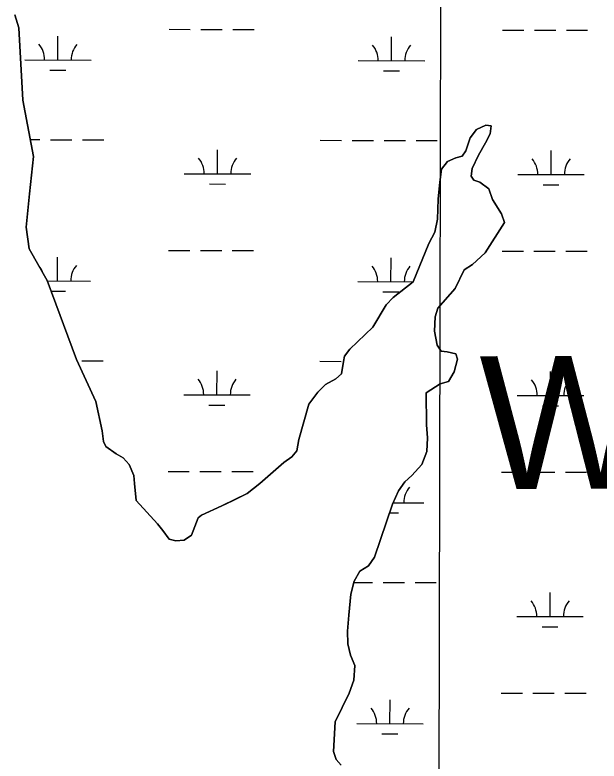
# Model space of a CAD drawing. Extents: x 3180038 to 3217926, y 922069 to 947485.
# Drawn here: x 3207141 to 3208020, y 940340 to 941463 of the extents above; entities that cross this region are included whole.
import ezdxf

# ---------------------------------------------------------------- set-up
doc = ezdxf.new("R2010")
doc.units = 0
for name, color, linetype in [('V-GRID-MAJR', 7, 'Continuous'), ('V-SITE-VEGE', 7, 'Continuous'), ('V-TOPO-GNAM-IDEN', 7, 'Continuous'), ('V-TOPO-SHOR', 7, 'Continuous'), ('V-WETL-SWMP', 7, 'Continuous')]:
    doc.layers.add(name, color=color, linetype=linetype)

msp = doc.modelspace()

# ---------------------------------------------------------------- linework, layer by layer
at = {"layer": 'V-GRID-MAJR'}
msp.add_spline([(3207753.589, 927465.7760000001), (3207765.93, 933526.242), (3207778.276, 939589.318), (3207790.622, 945652.443), (3207790.627, 945655.003)], degree=3, dxfattribs=at)
at = {"layer": 'V-SITE-VEGE'}
for p, q in [((3207147.328, 941443.7919999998), (3207141.34, 941463.4939999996)), ((3207153.319, 941335.1769999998), (3207147.3280000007, 941443.7919999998)), ((3207169.074, 941250.4749999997), (3207153.319, 941335.1769999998)), ((3207836.009, 941291.1629999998), (3207826.144, 941278.2319999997)), ((3207849.704, 941297.7619999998), (3207836.009, 941291.1629999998)), ((3207857.7940000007, 941296.5959999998), (3207849.704, 941297.7619999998)), ((3207856.3070000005, 941284.3269999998), (3207857.7940000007, 941296.5959999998)), ((3207826.144, 941278.2319999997), (3207819.847, 941258.9729999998)), ((3207849.573, 941271.0879999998), (3207856.3070000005, 941284.3269999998)), ((3207838.842, 941252.4169999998), (3207849.573, 941271.0879999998)), ((3207819.847, 941258.9729999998), (3207814.2330000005, 941250.6859999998)), ((3207163.282, 941194.3359999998), (3207169.074, 941250.4749999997)), ((3207792.147, 941242.6419999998), (3207783.3510000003, 941231.2629999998)), ((3207804.782, 941248.2079999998), (3207792.147, 941242.6419999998)), ((3207814.233, 941250.6859999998), (3207804.782, 941248.208)), ((3207829.128, 941232.1599999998), (3207838.842, 941252.4169999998)), ((3207783.3510000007, 941231.2629999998), (3207780.7130000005, 941211.9499999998)), ((3207827.654, 941220.6769999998), (3207829.128, 941232.1599999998)), ((3207832.012, 941214.5959999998), (3207827.654, 941220.6769999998)), ((3207780.7130000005, 941211.9499999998), (3207777.9810000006, 941186.1009999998)), ((3207840.857, 941211.5899999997), (3207832.012, 941214.5959999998)), ((3207854.306, 941201.4559999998), (3207840.857000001, 941211.59)), ((3207860.088, 941185.4189999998), (3207854.306, 941201.4559999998)), ((3207158.359, 941143.9339999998), (3207163.282, 941194.3359999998)), ((3207777.981, 941186.1009999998), (3207777.017, 941156.0399999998)), ((3207873.373, 941164.0419999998), (3207860.088, 941185.4189999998)), ((3207877.889, 941151.1619999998), (3207873.3730000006, 941164.0419999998)), ((3207777.017, 941156.0399999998), (3207773.33, 941136.4819999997)), ((3207162.5840000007, 941111.1829999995), (3207158.3590000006, 941143.9339999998)), ((3207848.715, 941105.5629999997), (3207877.889, 941151.1619999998)), ((3207773.33, 941136.4819999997), (3207763.932, 941119.6179999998)), ((3207763.932, 941119.6179999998), (3207740.333, 941061.9119999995)), ((3207189.8720000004, 941063.7099999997), (3207162.5840000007, 941111.1829999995)), ((3207829.8880000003, 941087.7949999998), (3207848.715, 941105.5629999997)), ((3207817.215, 941079.6129999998), (3207829.8880000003, 941087.7949999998)), ((3207803.7290000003, 941051.5649999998), (3207817.215, 941079.6129999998)), ((3207234.149, 940944.5939999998), (3207189.8720000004, 941063.7099999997)), ((3207740.333, 941061.9119999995), (3207710.4340000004, 941038.2899999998)), ((3207777.6640000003, 941021.8739999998), (3207803.7290000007, 941051.5649999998)), ((3207710.434, 941038.2899999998), (3207699.807, 941026.9379999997)), ((3207699.807, 941026.9379999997), (3207679.7, 940993.2359999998)), ((3207773.5500000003, 941008.8579999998), (3207777.6640000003, 941021.8739999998)), ((3207772.714, 940987.4259999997), (3207773.5500000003, 941008.8579999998)), ((3207679.7, 940993.2359999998), (3207645.2180000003, 940960.2699999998)), ((3207776.5890000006, 940966.4479999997), (3207772.7140000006, 940987.4259999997)), ((3207782.473, 940957.4699999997), (3207776.5890000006, 940966.4479999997)), ((3207645.218, 940960.2699999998), (3207637.478, 940949.6609999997)), ((3207791.869, 940956.2859999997), (3207782.473, 940957.4699999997)), ((3207804.9000000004, 940953.2179999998), (3207791.869, 940956.2859999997)), ((3207807.1350000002, 940945.0819999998), (3207804.9000000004, 940953.2179999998)), ((3207263.2960000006, 940881.4029999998), (3207234.149, 940944.5939999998)), ((3207635.795, 940941.8399999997), (3207632.643, 940923.0579999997)), ((3207637.478, 940949.6609999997), (3207635.795, 940941.8399999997)), ((3207802.41, 940926.0599999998), (3207807.1350000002, 940945.0819999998)), ((3207632.643, 940923.0579999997), (3207624.426, 940915.5949999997)), ((3207793.8330000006, 940911.8019999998), (3207802.4100000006, 940926.0599999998)), ((3207608.874000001, 940907.1919999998), (3207597.2, 940895.8579999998)), ((3207624.426, 940915.5949999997), (3207608.874000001, 940907.1919999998)), ((3207760.1040000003, 940894.5119999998), (3207780.967, 940908.3279999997)), ((3207780.967, 940908.3279999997), (3207793.8330000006, 940911.8019999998)), ((3207597.2, 940895.8579999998), (3207583.5930000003, 940877.4899999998)), ((3207760.711, 940846.6469999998), (3207760.1040000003, 940894.5119999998)), ((3207272.848, 940837.3279999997), (3207263.2960000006, 940881.4029999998)), ((3207583.5930000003, 940877.4899999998), (3207568.6920000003, 940824.3579999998)), ((3207762.249, 940826.7479999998), (3207760.711, 940846.6469999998)), ((3207274.446, 940821.3559999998), (3207272.848, 940837.3279999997)), ((3207277.9970000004, 940813.9789999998), (3207274.446, 940821.3559999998)), ((3207568.6920000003, 940824.3579999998), (3207565.3070000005, 940807.4089999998)), ((3207761.165, 940806.3669999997), (3207762.249, 940826.7479999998)), ((3207293.789, 940803.0239999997), (3207277.9970000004, 940813.9789999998)), ((3207565.3070000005, 940807.4089999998), (3207558.11, 940798.1009999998)), ((3207753.8170000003, 940786.8609999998), (3207761.165, 940806.3669999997)), ((3207304.416, 940796.5939999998), (3207293.789, 940803.0239999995)), ((3207313.427, 940786.7859999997), (3207304.416, 940796.5939999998)), ((3207558.11, 940798.1009999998), (3207545.9550000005, 940789.6509999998)), ((3207320.5010000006, 940769.9449999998), (3207313.427, 940786.7859999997)), ((3207545.9550000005, 940789.6509999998), (3207509.6670000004, 940758.2769999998)), ((3207738.4080000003, 940770.3499999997), (3207753.8170000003, 940786.8609999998)), ((3207321.376, 940758.1629999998), (3207320.501, 940769.9449999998)), ((3207718.714, 940747.1039999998), (3207727.803000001, 940760.5689999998)), ((3207727.803000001, 940760.5689999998), (3207738.4080000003, 940770.3499999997)), ((3207323.6180000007, 940732.7629999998), (3207321.3760000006, 940758.1629999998)), ((3207509.6670000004, 940758.2769999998), (3207490.616, 940743.1259999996)), ((3207490.616, 940743.1259999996), (3207452.6810000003, 940724.3319999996)), ((3207709.271, 940727.1049999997), (3207718.714, 940747.1039999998)), ((3207355.79, 940697.5109999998), (3207323.6180000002, 940732.7629999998)), ((3207682.2110000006, 940647.4789999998), (3207709.2710000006, 940727.1049999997)), ((3207452.681, 940724.3319999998), (3207422.1410000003, 940710.397)), ((3207417.116, 940706.5469999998), (3207406.798, 940680.5479999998)), ((3207422.1410000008, 940710.3969999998), (3207417.1160000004, 940706.5469999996)), ((3207363.745, 940687.1929999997), (3207355.79, 940697.5109999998)), ((3207373.4930000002, 940674.2379999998), (3207363.7450000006, 940687.1929999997)), ((3207383.3970000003, 940671.9989999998), (3207373.4930000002, 940674.2379999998)), ((3207395.9640000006, 940672.8619999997), (3207383.3970000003, 940671.9989999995)), ((3207406.798, 940680.5479999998), (3207395.964, 940672.862)), ((3207673.122, 940634.0129999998), (3207682.2110000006, 940647.4789999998)), ((3207651.6010000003, 940611.0549999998), (3207660.1950000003, 940626.3559999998)), ((3207660.1950000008, 940626.3559999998), (3207673.122, 940634.0129999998)), ((3207646.8680000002, 940591.5109999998), (3207651.6010000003, 940611.0549999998)), ((3207643.528, 940559.9179999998), (3207646.8680000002, 940591.5109999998)), ((3207641.8630000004, 940535.6209999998), (3207643.528, 940559.9179999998)), ((3207642.3730000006, 940516.7829999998), (3207641.8630000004, 940535.6209999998)), ((3207646.307, 940499.7279999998), (3207642.373, 940516.7829999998)), ((3207652.8730000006, 940483.9399999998), (3207646.307, 940499.7279999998)), ((3207651.509, 940462.2529999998), (3207652.8730000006, 940483.9399999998)), ((3207644.163, 940442.7479999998), (3207651.509, 940462.2529999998)), ((3207623.39, 940399.3799999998), (3207644.163, 940442.7479999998)), ((3207620.644, 940354.7029999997), (3207623.39, 940399.3799999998)), ((3207624.916, 940342.8709999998), (3207620.644, 940354.7029999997)), ((3207632.3710000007, 940334.1329999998), (3207624.916, 940342.8709999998))]:
    msp.add_line(p, q, dxfattribs=at)
at = {"layer": 'V-TOPO-SHOR'}
for points in [[(3207141.3400000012, 941463.4939999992), (3207147.328000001, 941443.7919999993), (3207153.319000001, 941335.1769999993), (3207169.074000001, 941250.4749999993), (3207163.282000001, 941194.3359999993), (3207158.359000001, 941143.9339999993), (3207162.584000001, 941111.1829999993), (3207189.872000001, 941063.7099999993), (3207234.149000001, 940944.5939999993), (3207263.296000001, 940881.4029999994), (3207272.848000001, 940837.3279999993), (3207274.446000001, 940821.3539999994), (3207277.997000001, 940813.9789999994), (3207293.789000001, 940803.0239999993), (3207304.416000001, 940796.5939999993), (3207313.427000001, 940786.7859999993), (3207320.501000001, 940769.9449999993), (3207321.376000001, 940758.1629999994), (3207323.618000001, 940732.7629999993), (3207355.790000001, 940697.5089999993), (3207363.745000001, 940687.1929999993), (3207373.493000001, 940674.2379999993), (3207383.397000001, 940671.9989999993), (3207395.964000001, 940672.8619999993), (3207406.798000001, 940680.5479999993), (3207417.116000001, 940706.5469999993), (3207422.141000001, 940710.3969999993), (3207452.681000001, 940724.3319999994), (3207468.488000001, 940732.2059999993), (3207490.616000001, 940743.1259999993), (3207509.667000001, 940758.2769999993), (3207545.955000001, 940789.6509999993), (3207558.108000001, 940798.1009999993), (3207565.307000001, 940807.4089999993), (3207568.692000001, 940824.3579999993), (3207583.593000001, 940877.4899999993), (3207597.200000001, 940895.8579999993), (3207608.8740000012, 940907.1919999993), (3207624.426000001, 940915.5949999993), (3207632.643000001, 940923.0579999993), (3207635.795000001, 940941.8399999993), (3207637.478000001, 940949.6609999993), (3207645.218000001, 940960.2699999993), (3207679.700000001, 940993.2359999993), (3207699.807000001, 941026.9379999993), (3207710.434000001, 941038.2899999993), (3207740.333000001, 941061.9119999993), (3207763.930000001, 941119.6199999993), (3207773.330000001, 941136.4819999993), (3207777.017000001, 941156.0399999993), (3207777.981000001, 941186.1009999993), (3207780.713000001, 941211.9499999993), (3207783.351000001, 941231.2629999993), (3207792.147000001, 941242.6419999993), (3207804.782000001, 941248.2079999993), (3207814.233000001, 941250.6859999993), (3207819.847000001, 941258.9729999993), (3207826.1440000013, 941278.2319999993), (3207836.009000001, 941291.1629999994), (3207849.704000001, 941297.7619999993), (3207857.794000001, 941296.5959999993), (3207856.307000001, 941284.3269999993), (3207849.575000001, 941271.0879999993), (3207838.842000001, 941252.4169999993), (3207829.128000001, 941232.1599999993), (3207827.654000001, 941220.6769999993), (3207832.010000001, 941214.5959999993), (3207840.8570000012, 941211.5899999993), (3207854.306000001, 941201.4559999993), (3207860.088000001, 941185.4189999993), (3207873.371000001, 941164.0419999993)], [(3207873.371000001, 941164.0419999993), (3207877.889000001, 941151.1619999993), (3207848.7150000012, 941105.5629999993), (3207829.888000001, 941087.7949999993), (3207817.2150000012, 941079.6129999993), (3207803.729000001, 941051.5649999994), (3207777.664000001, 941021.8739999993), (3207773.550000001, 941008.8579999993), (3207772.714000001, 940987.4259999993), (3207776.589000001, 940966.4479999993), (3207782.473000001, 940957.4699999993), (3207791.869000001, 940956.2859999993), (3207804.900000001, 940953.2179999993), (3207807.135000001, 940945.0799999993), (3207802.410000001, 940926.0599999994), (3207793.833000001, 940911.8019999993), (3207780.967000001, 940908.3279999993), (3207760.104000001, 940894.5119999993), (3207760.711000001, 940846.6469999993), (3207762.2490000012, 940826.7479999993), (3207761.165000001, 940806.3669999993), (3207753.817000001, 940786.8609999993), (3207738.408000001, 940770.3499999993), (3207727.8030000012, 940760.5689999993), (3207718.714000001, 940747.1039999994), (3207709.2690000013, 940727.1049999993), (3207682.211000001, 940647.4789999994), (3207673.122000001, 940634.0129999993), (3207660.195000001, 940626.3579999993), (3207651.601000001, 940611.0549999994), (3207646.868000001, 940591.5109999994), (3207643.528000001, 940559.9159999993), (3207641.863000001, 940535.6209999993), (3207642.373000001, 940516.7829999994), (3207646.307000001, 940499.7279999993), (3207652.873000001, 940483.9399999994), (3207651.509000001, 940462.2529999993), (3207644.163000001, 940442.7479999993), (3207623.390000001, 940399.3799999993), (3207620.6440000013, 940354.7029999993), (3207624.916000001, 940342.8709999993), (3207632.371000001, 940334.1329999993)]]:
    msp.add_lwpolyline(points, dxfattribs=at)
at = {"layer": 'V-WETL-SWMP'}
for p, q in [((3207373.2154973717, 941441.7713823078), (3207405.215290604, 941441.6992424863)), ((3207421.21518722, 941441.6631725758), (3207453.2149804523, 941441.5910327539)), ((3207469.214877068, 941441.5549628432), (3207501.2146703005, 941441.4828230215)), ((3207875.1202542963, 941440.6398962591), (3207907.1200475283, 941440.5677564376)), ((3207923.1199441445, 941440.5316865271), (3207955.1197373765, 941440.4595467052)), ((3207971.1196339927, 941440.4234767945), (3208003.1194272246, 941440.3513369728)), ((3207206.04804505, 941395.7181504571), (3207206.1290949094, 941431.7180386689)), ((3207707.9528019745, 941394.5866644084), (3207708.033851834, 941430.5865526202)), ((3207156.048368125, 941395.8308689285), (3207256.0477219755, 941395.6054319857)), ((3207657.9531250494, 941394.6993828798), (3207757.9524788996, 941394.4739459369)), ((3207194.013381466, 941380.314250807), (3207218.01322639, 941380.2601459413)), ((3207695.9181383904, 941379.1827647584), (3207719.9179833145, 941379.1286598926)), ((3207164.3791366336, 941275.7408516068), (3207178.9338924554, 941275.7080395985)), ((3207194.933789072, 941275.6719696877), (3207226.933582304, 941275.5998298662)), ((3207242.9334789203, 941275.5637599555), (3207274.9332721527, 941275.4916201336)), ((3207600.8391663, 941274.7569031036), (3207632.838959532, 941274.6847632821)), ((3207648.8388561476, 941274.6486933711), (3207680.8386493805, 941274.5765535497)), ((3207696.838545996, 941274.540483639), (3207728.8383392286, 941274.4683438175)), ((3207744.838235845, 941274.4322739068), (3207776.838029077, 941274.360134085)), ((3207446.133925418, 941224.3635681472), (3207446.2149752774, 941260.3634563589)), ((3207948.0386823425, 941223.2320820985), (3207948.1197322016, 941259.2319703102)), ((3207396.134248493, 941224.4762866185), (3207496.1336023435, 941224.2508496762)), ((3207898.039005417, 941223.3448005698), (3207998.038359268, 941223.1193636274)), ((3207434.0992618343, 941208.9596684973), (3207458.0991067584, 941208.9055636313)), ((3207936.004018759, 941207.8281824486), (3207960.003863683, 941207.7740775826)), ((3207372.4665178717, 941109.0974153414), (3207404.4663111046, 941109.0252755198)), ((3207420.46620772, 941108.9892056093), (3207452.4660009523, 941108.9170657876)), ((3207468.4658975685, 941108.8809958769), (3207500.465690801, 941108.808856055)), ((3207874.371274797, 941107.9659292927), (3207906.3710680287, 941107.8937894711)), ((3207922.3709646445, 941107.8577195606), (3207954.3707578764, 941107.7855797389)), ((3207970.370654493, 941107.7495098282), (3208002.370447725, 941107.6773700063)), ((3207205.29906555, 941063.0441834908), (3207205.3801154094, 941099.0440717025)), ((3207707.2038224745, 941061.9126974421), (3207707.284872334, 941097.9125856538)), ((3207190.110968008, 941063.0784232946), (3207255.2987424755, 941062.9314650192)), ((3207657.2041455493, 941062.0254159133), (3207740.239836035, 941061.8382215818)), ((3207195.8518284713, 941047.6344507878), (3207217.2642468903, 941047.5861789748)), ((3207695.169158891, 941046.508797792), (3207719.169003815, 941046.4546929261)), ((3207242.18449942, 940942.889792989), (3207274.1842926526, 940942.8176531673)), ((3207600.0901868, 940942.0829361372), (3207632.089980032, 940942.0107963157)), ((3207445.3849459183, 940891.6896011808), (3207445.465995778, 940927.6894893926)), ((3207947.289702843, 940890.5581151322), (3207947.370752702, 940926.5580033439)), ((3207395.3852689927, 940891.802319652), (3207495.384622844, 940891.5768827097)), ((3207897.2900259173, 940890.6708336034), (3207997.2893797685, 940890.4453966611)), ((3207433.3502823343, 940876.285701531), (3207457.3501272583, 940876.2315966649)), ((3207935.255039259, 940875.1542154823), (3207959.254884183, 940875.1001106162)), ((3207371.717538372, 940776.423448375), (3207403.7173316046, 940776.3513085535)), ((3207419.7172282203, 940776.315238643), (3207451.7170214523, 940776.2430988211)), ((3207467.716918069, 940776.2070289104), (3207499.716711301, 940776.1348890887)), ((3207873.6222952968, 940775.2919623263), (3207905.6220885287, 940775.2198225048)), ((3207921.621985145, 940775.1837525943), (3207953.6217783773, 940775.1116127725)), ((3207969.621674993, 940775.0755428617), (3208001.6214682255, 940775.00340304)), ((3207710.2727304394, 940729.230123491), (3207756.4545199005, 940729.1260120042)), ((3207704.751770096, 940713.8115394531), (3207718.420024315, 940713.7807259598)), ((3207651.1761907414, 940609.2921132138), (3207679.3406903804, 940609.2286196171)), ((3207695.3405869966, 940609.1925497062), (3207727.340380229, 940609.1204098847)), ((3207743.3402768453, 940609.084339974), (3207775.340070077, 940609.0122001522)), ((3207946.540723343, 940557.8841481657), (3207946.6217732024, 940593.8840363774)), ((3207896.541046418, 940557.996866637), (3207996.5404002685, 940557.7714296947)), ((3207934.5060597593, 940542.4802485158), (3207958.5059046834, 940542.4261436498)), ((3207872.8733157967, 940442.6179953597), (3207904.8731090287, 940442.5458555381)), ((3207920.873005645, 940442.5097856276), (3207952.8727988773, 940442.4376458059)), ((3207968.8726954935, 940442.4015758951), (3208000.872488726, 940442.3294360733)), ((3207705.705863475, 940396.5647635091), (3207705.7869133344, 940432.5646517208)), ((3207655.70618655, 940396.6774819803), (3207755.7055404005, 940396.4520450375)), ((3207693.6711998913, 940381.160863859), (3207717.6710448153, 940381.1067589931))]:
    msp.add_line(p, q, dxfattribs=at)
for points in [[(3207321.375000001, 940758.1629999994), (3207320.502000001, 940769.9439999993), (3207313.427000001, 940786.7849999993), (3207304.417000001, 940796.5929999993), (3207293.790000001, 940803.0249999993), (3207277.998000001, 940813.9789999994), (3207274.445000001, 940821.3539999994), (3207272.849000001, 940837.3289999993), (3207263.296000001, 940881.4039999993), (3207234.149000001, 940944.5949999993), (3207189.871000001, 941063.7109999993), (3207162.585000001, 941111.1829999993), (3207158.358000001, 941143.9349999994), (3207163.282000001, 941194.3349999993), (3207169.075000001, 941250.4749999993), (3207153.319000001, 941335.1759999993), (3207147.329000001, 941443.7919999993), (3207141.341000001, 941463.4929999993)], [(3207632.370000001, 940334.1319999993), (3207624.915000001, 940342.8709999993), (3207620.643000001, 940354.7019999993), (3207623.390000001, 940399.3799999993), (3207644.163000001, 940442.7479999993), (3207651.510000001, 940462.2539999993), (3207652.8740000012, 940483.9399999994), (3207646.307000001, 940499.7269999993), (3207642.373000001, 940516.7829999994), (3207641.864000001, 940535.6199999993), (3207643.529000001, 940559.9159999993), (3207646.869000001, 940591.5099999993), (3207651.601000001, 940611.0539999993), (3207660.194000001, 940626.3579999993), (3207673.121000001, 940634.0129999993), (3207682.210000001, 940647.4789999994), (3207709.268000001, 940727.1049999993), (3207718.714000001, 940747.1029999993), (3207727.8030000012, 940760.5689999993), (3207738.407000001, 940770.3509999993), (3207753.818000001, 940786.8609999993), (3207761.165000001, 940806.3669999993), (3207762.248000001, 940826.7489999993), (3207760.710000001, 940846.6469999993), (3207760.104000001, 940894.5129999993), (3207780.967000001, 940908.3289999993), (3207793.832000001, 940911.8009999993), (3207802.409000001, 940926.0589999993), (3207807.134000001, 940945.0799999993), (3207804.900000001, 940953.2189999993), (3207791.869000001, 940956.2869999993), (3207782.472000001, 940957.4709999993), (3207776.589000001, 940966.4489999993), (3207772.713000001, 940987.4269999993), (3207773.550000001, 941008.8589999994), (3207777.664000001, 941021.8739999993), (3207803.728000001, 941051.5659999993), (3207817.2150000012, 941079.6119999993), (3207829.888000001, 941087.7939999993), (3207848.716000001, 941105.5619999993), (3207877.890000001, 941151.1609999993), (3207873.372000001, 941164.0409999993), (3207860.087000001, 941185.4189999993), (3207854.307000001, 941201.4559999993), (3207840.8570000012, 941211.5909999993), (3207832.010000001, 941214.5969999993), (3207827.653000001, 941220.6759999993), (3207829.129000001, 941232.1609999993), (3207838.841000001, 941252.4169999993), (3207849.575000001, 941271.0879999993), (3207856.307000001, 941284.3269999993), (3207857.795000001, 941296.5959999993), (3207849.705000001, 941297.7609999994), (3207836.010000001, 941291.1619999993), (3207826.1440000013, 941278.2309999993), (3207819.847000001, 941258.9719999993), (3207814.233000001, 941250.6859999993), (3207804.782000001, 941248.2089999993), (3207792.148000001, 941242.6409999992), (3207783.351000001, 941231.2639999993), (3207780.714000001, 941211.9499999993), (3207777.981000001, 941186.1009999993), (3207777.017000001, 941156.0409999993), (3207773.330000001, 941136.4809999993), (3207763.930000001, 941119.6209999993), (3207740.332000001, 941061.9109999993), (3207710.434000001, 941038.2899999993), (3207699.807000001, 941026.9389999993), (3207679.699000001, 940993.2369999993), (3207645.218000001, 940960.2699999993), (3207637.479000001, 940949.6609999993), (3207635.795000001, 940941.8399999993), (3207632.643000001, 940923.0579999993), (3207624.426000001, 940915.5939999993), (3207608.8740000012, 940907.1919999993), (3207597.201000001, 940895.8569999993), (3207583.594000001, 940877.4889999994), (3207568.693000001, 940824.3589999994), (3207565.306000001, 940807.4099999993), (3207558.108000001, 940798.1009999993), (3207545.955000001, 940789.6499999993), (3207509.667000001, 940758.2769999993), (3207490.616000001, 940743.1269999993), (3207468.488000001, 940732.2069999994), (3207452.682000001, 940724.3319999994), (3207422.142000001, 940710.3969999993), (3207417.116000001, 940706.5479999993), (3207406.797000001, 940680.5479999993), (3207395.963000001, 940672.8609999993), (3207383.397000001, 940671.9999999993), (3207373.493000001, 940674.2369999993), (3207363.745000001, 940687.1939999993), (3207355.790000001, 940697.5099999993), (3207323.618000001, 940732.7629999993), (3207321.375000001, 940758.1629999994)]]:
    msp.add_lwpolyline(points, dxfattribs=at)
for centre, radius, start, end in [((3207150.8065348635, 941396.3174901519), 35.24628790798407, 359.0990109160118, 40.64266924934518), ((3207261.291693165, 941396.0684141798), 35.246287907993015, 139.09901308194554, 180.64267141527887), ((3207652.711291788, 941395.1860041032), 35.24628790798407, 359.0990109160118, 40.64266924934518), ((3207763.1964500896, 941394.9369281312), 35.246287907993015, 139.09901308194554, 180.64267141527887), ((3207390.892415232, 941224.9629078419), 35.24628790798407, 359.0990109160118, 40.64266924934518), ((3207501.377573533, 941224.7138318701), 35.246287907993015, 139.09901308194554, 180.64267141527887), ((3207892.797172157, 941223.8314217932), 35.24628790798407, 359.0990109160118, 40.64266924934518), ((3208003.2823304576, 941223.5823458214), 35.246287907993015, 139.09901308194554, 180.64267141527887), ((3207150.0575553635, 941063.6435231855), 35.24628790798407, 18.53172205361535, 40.64266924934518), ((3207260.542713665, 941063.3944472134), 35.246287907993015, 139.09901308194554, 180.64267141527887), ((3207651.9623122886, 941062.5120371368), 35.24628790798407, 359.0990109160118, 40.64266924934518), ((3207762.4474705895, 941062.2629611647), 35.246287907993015, 139.09901308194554, 180.64267141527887), ((3207390.1434357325, 940892.2889408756), 35.24628790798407, 359.0990109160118, 40.64266924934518), ((3207500.6285940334, 940892.0398649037), 35.246287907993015, 139.09901308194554, 180.64267141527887), ((3207892.048192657, 940891.1574548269), 35.24628790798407, 359.0990109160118, 40.64266924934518), ((3208002.533350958, 940890.908378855), 35.246287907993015, 139.09901308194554, 180.64267141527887), ((3207761.69849109, 940729.5889941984), 35.246287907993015, 139.09901308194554, 180.64267141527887), ((3207891.299213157, 940558.4834878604), 35.24628790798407, 359.0990109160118, 40.64266924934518), ((3208001.784371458, 940558.2344118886), 35.246287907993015, 139.09901308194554, 180.64267141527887), ((3207650.4643532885, 940397.1641032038), 35.24628790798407, 359.0990109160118, 40.64266924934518), ((3207760.94951159, 940396.9150272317), 35.246287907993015, 139.09901308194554, 180.64267141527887)]:
    msp.add_arc(centre, radius, start, end, dxfattribs=at)

# ---------------------------------------------------------------- texts
at = {"layer": 'V-TOPO-GNAM-IDEN'}
msp.add_text('WILKINSON', height=199.99959800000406, rotation=0.2034444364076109, dxfattribs=at).set_placement((3207840.7580538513, 940749.718382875))

doc.saveas('drawing.dxf')
